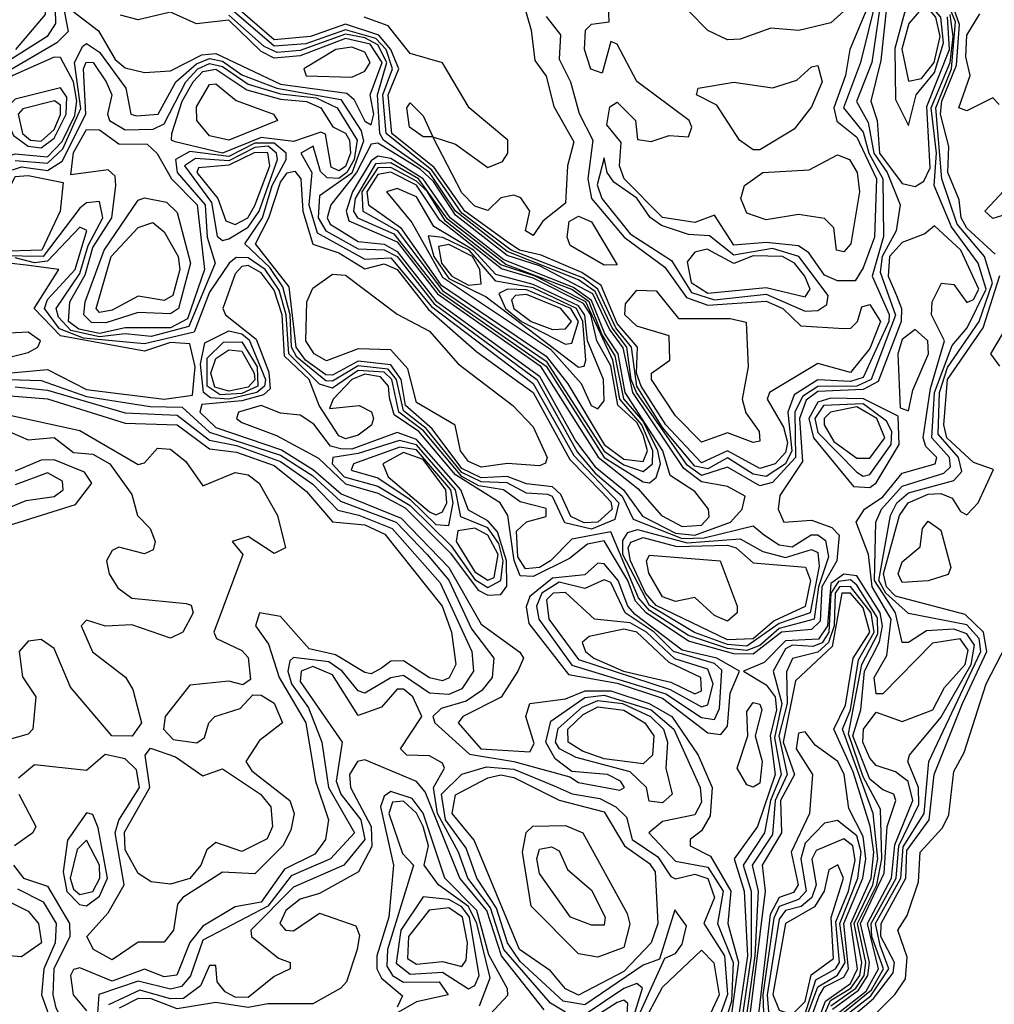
# Model space of a CAD drawing. Extents: x 2889633 to 3052318, y 540750 to 918690.
# Tile 581 of 656: x 2988482 to 2989987, y 828000 to 829521. Entities that reach past the tile are written whole.
import ezdxf

# ---------------------------------------------------------------- set-up
doc = ezdxf.new("R2010")
doc.units = 0

msp = doc.modelspace()

# ---------------------------------------------------------------- linework, layer by layer
at = {"layer": '0CON02XD'}
for points in [[(2988445, 830232.2), (2988505, 830252.8), (2988545, 830278.7), (2988564.4, 830275), (2988572, 830265), (2988570, 830245), (2988527.9, 830185), (2988532.3, 830172.3), (2988567.3, 830145), (2988573.2, 830125), (2988561.5, 830095), (2988526.2, 830053.8), (2988516.9, 830005), (2988501.8, 829975), (2988505.7, 829965), (2988539.8, 829939.8), (2988549.4, 829905), (2988553.3, 829835), (2988547.9, 829785), (2988525.6, 829705), (2988534.7, 829625), (2988537.3, 829515), (2988524.3, 829495), (2988432.8, 829437.2)], [(2988464.8, 830225.2), (2988545, 830263.1), (2988556.9, 830256.9), (2988555.4, 830245), (2988509.1, 830175), (2988511.4, 830161.4), (2988545, 830144.4), (2988556.5, 830125), (2988546.9, 830105), (2988503.3, 830055), (2988501.5, 830005), (2988483.8, 829965), (2988489.2, 829955), (2988515, 829943.8), (2988535.3, 829925), (2988545.2, 829855), (2988543.5, 829815), (2988538.1, 829765), (2988516.7, 829715), (2988525.6, 829605.6), (2988521.2, 829528.8), (2988475.6, 829475)], [(2989755, 827980.7), (2989796.7, 828013.3), (2989824.4, 828055), (2989810.9, 828090.9), (2989803.8, 828125), (2989843, 828195), (2989846.6, 828243.4), (2989878.9, 828295), (2989886.2, 828375), (2989966.6, 828545), (2989964.1, 828565), (2989945, 828586.1), (2989855, 828604), (2989819.6, 828635), (2989809.1, 828655), (2989826.8, 828755), (2989836.9, 828775), (2989855, 828790), (2989925, 828809.5), (2989937.1, 828822.9), (2989932, 828845), (2989900.9, 828880.9), (2989902.9, 828945), (2989915, 828983.8), (2989964.1, 829055), (2989984.7, 829114.7), (2989972.1, 829155), (2989930, 829205), (2989906.4, 829275), (2989897, 829385), (2989921.3, 829445), (2989927.6, 829517.6), (2989891.6, 829605)], [(2989988.8, 829158.8), (2989945, 829198.9), (2989936.3, 829215), (2989932.9, 829242.9), (2989915.4, 829285), (2989917.1, 829325), (2989904, 829375), (2989906.5, 829395), (2989929.2, 829450.8), (2989933.6, 829513.6), (2989901.2, 829605)], [(2988542.3, 829577.7), (2988557.1, 829502.9), (2988539.2, 829485), (2988435, 829424.5)], [(2989814.3, 829564.3), (2989798.2, 829455), (2989774.5, 829394.5), (2989792.4, 829362.4), (2989801.3, 829315), (2989821.9, 829285), (2989842, 829235), (2989835.6, 829195), (2989814.2, 829155), (2989811.2, 829131.2), (2989834.7, 829064.7), (2989797.2, 828965), (2989775, 828954.8), (2989715, 828954.4), (2989691, 828939), (2989679.1, 828915), (2989680.5, 828845), (2989645, 828806.1), (2989625, 828801.2), (2989575, 828829.6), (2989535, 828817), (2989513.1, 828833.1), (2989434.8, 828945), (2989426.4, 828965), (2989419.8, 829015), (2989396.9, 829045), (2989370.9, 829100.9), (2989345, 829119), (2989235, 829162.8), (2989155.2, 829225), (2989114.8, 829284.8), (2989043.9, 829335), (2989038.4, 829345), (2989034.7, 829405), (2989049.1, 829455), (2989035, 829482), (2989015, 829493), (2988985, 829498.5), (2988915, 829473.2), (2988879.9, 829470.1), (2988859.4, 829479.4), (2988805, 829528)], [(2989824.7, 829575), (2989812, 829458), (2989796.7, 829395), (2989806.2, 829365), (2989809.8, 829315), (2989845, 829267.8), (2989865, 829263.1)], [(2989805.2, 829555.2), (2989780.9, 829455), (2989754.6, 829385), (2989785, 829347.1), (2989793.7, 829315), (2989815.3, 829275), (2989816.3, 829186.3), (2989798.5, 829125), (2989825, 829065.8), (2989824.7, 829055), (2989785, 828968.5), (2989765, 828962.4), (2989715, 828964.7), (2989678.3, 828941.7), (2989668.4, 828915), (2989674.8, 828855), (2989664.6, 828835), (2989635, 828815.3), (2989615, 828819.1), (2989575, 828844), (2989545, 828827.4), (2989525, 828831.2), (2989475, 828891.1), (2989435.2, 828955), (2989427, 829015), (2989402.8, 829045), (2989374.9, 829104.9), (2989352, 829122), (2989241, 829165), (2989165, 829221.9), (2989135, 829265.3), (2989118.4, 829288.4), (2989048.1, 829345), (2989043.1, 829405), (2989058, 829445), (2989048, 829475), (2989032.1, 829492.1), (2988985, 829505.2), (2988923.7, 829483.7), (2988875, 829479.8), (2988813, 829533)], [(2989257.5, 829555), (2989272.2, 829505), (2989277.9, 829457.9), (2989295, 829433.8), (2989307.1, 829387.1), (2989337.9, 829332.1), (2989328.1, 829295), (2989325, 829237.5), (2989290, 829210), (2989275, 829187.5)], [(2989793.6, 829545), (2989764.4, 829475), (2989757.7, 829435), (2989739.6, 829385), (2989744, 829364), (2989775, 829339.4), (2989805.3, 829275), (2989802.5, 829185), (2989785, 829137.5), (2989772.5, 829117.5), (2989745, 829117.8), (2989725, 829126.4), (2989700.8, 829160.8), (2989685, 829171.8), (2989635, 829176.8), (2989585, 829172.7), (2989555, 829218.8), (2989525, 829207.9), (2989475, 829215.3), (2989415.4, 829275), (2989408.5, 829295), (2989411.2, 829331.2), (2989388.7, 829358.7), (2989393.7, 829386.3), (2989405, 829393.8), (2989433.1, 829365), (2989436.1, 829336.1), (2989457.4, 829332.6), (2989485, 829341.9), (2989515, 829340), (2989520, 829355), (2989515.8, 829365), (2989435.3, 829425.3), (2989405, 829483.3), (2989395, 829487.5), (2989381.7, 829438.3), (2989364.4, 829444.4), (2989354.4, 829475), (2989356, 829505), (2989365, 829514), (2989392.5, 829517.5), (2989390.9, 829555)], [(2989855, 829357.5), (2989866.8, 829405), (2989895, 829439.3), (2989908.7, 829485), (2989904.8, 829525), (2989875, 829559.5), (2989848.5, 829531.5), (2989833.8, 829476.2), (2989835, 829397.5), (2989855, 829357.5)], [(2988563.9, 829533.9), (2988603.8, 829503.8), (2988629.3, 829459.3), (2988645, 829446.5), (2988675, 829439.4), (2988715, 829441.8), (2988763.1, 829466.9), (2988785, 829468.5), (2988885, 829421.2), (2988987.3, 829407.3), (2988998.2, 829398.2), (2989015, 829364.3), (2989025, 829358.8)], [(2989295, 829526), (2989317.3, 829497.3), (2989315, 829460), (2989332.7, 829425), (2989346.3, 829376.3), (2989367.5, 829335), (2989359.3, 829275), (2989365.4, 829245), (2989415.4, 829185), (2989478.5, 829138.5), (2989512.1, 829092.1), (2989545, 829080.2), (2989635, 829086.4), (2989660.6, 829075), (2989688.3, 829048.3), (2989755, 829043.8), (2989765.7, 829044.3), (2989776, 829055), (2989782.7, 829077.3), (2989795, 829081.2), (2989811.5, 829055), (2989795, 829013.1), (2989765, 828976), (2989715, 828990), (2989640, 828945), (2989636.7, 828935), (2989661.7, 828891.7), (2989667.7, 828867.7), (2989665, 828852.5), (2989649.1, 828835), (2989625, 828828), (2989575, 828855.3), (2989535, 828836.5), (2989480, 828895), (2989441.8, 828955), (2989434.9, 828975), (2989436, 829015), (2989405, 829051.6), (2989380.2, 829110.2), (2989350.5, 829130.5), (2989287.3, 829157.3), (2989253.8, 829165), (2989235, 829177.9), (2989169.4, 829225), (2989122.4, 829292.4), (2989056.8, 829345), (2989051.2, 829405), (2989067.8, 829445), (2989055.2, 829475), (2989036.9, 829496.9), (2988985, 829513.9), (2988931.2, 829495), (2988875, 829490), (2988815, 829541.7)], [(2989575, 829490), (2989545, 829504.4), (2989514.3, 829535)], [(2989755, 829534), (2989735, 829516), (2989685.6, 829504.4), (2989642.3, 829507.7), (2989595, 829490.8), (2989575, 829490)], [(2989855, 829426.2), (2989875, 829430), (2989894.7, 829455), (2989903.7, 829495), (2989897.1, 829525), (2989885, 829538.5), (2989875, 829537.5), (2989855.4, 829515), (2989844.7, 829475.3), (2989855, 829426.2)], [(2989025, 829358.8), (2989029.1, 829375), (2989023.3, 829405), (2989041.6, 829455), (2989023.3, 829483.3), (2988985, 829492.1), (2988915, 829465.2), (2988875, 829461.4), (2988855, 829472), (2988805, 829520.2), (2988755, 829514.4), (2988715, 829532.7), (2988665, 829520.5), (2988637.8, 829527.8)], [(2989275, 829187.5), (2989263.3, 829195), (2989270, 829225), (2989255.8, 829245.8), (2989245, 829250), (2989225, 829245.8), (2989205, 829226.2), (2989185, 829233.1), (2989165, 829253.5), (2989120, 829340), (2989105, 829340), (2989084, 829355), (2989080, 829385), (2989085, 829392.5), (2989105, 829372.5), (2989120, 829340), (2989155, 829328.8), (2989205, 829292.5), (2989227.9, 829302.1), (2989236, 829315), (2989236.2, 829335), (2989176.2, 829385), (2989135, 829454.2), (2989085, 829468.9), (2989051.3, 829511.3), (2989014.3, 829525)], [(2989751.2, 827985), (2989797.6, 828022.4), (2989816, 828055), (2989798, 828105), (2989797.2, 828125), (2989835.6, 828195), (2989840, 828245), (2989871, 828309), (2989870.5, 828335), (2989854, 828375), (2989856.2, 828385), (2989905, 828443.1), (2989951.5, 828525), (2989956.7, 828555), (2989945, 828572.5), (2989925, 828579.7), (2989882.8, 828577.2), (2989855, 828559.2), (2989845, 828558.8), (2989834.8, 828605), (2989802.2, 828655), (2989804.3, 828745), (2989813.3, 828765), (2989845, 828800.4), (2989909.2, 828820.8), (2989919.7, 828830.3), (2989918.2, 828845), (2989890.9, 828875), (2989895.2, 828945), (2989922.3, 829017.7), (2989945.4, 829045), (2989974.7, 829105), (2989962.5, 829145), (2989921.2, 829201.2), (2989894.6, 829264.6), (2989898, 829315), (2989890, 829385), (2989919.2, 829455), (2989923.8, 829495), (2989919, 829529)], [(2989865, 829263.1), (2989878.6, 829271.4), (2989888.1, 829291.9), (2989883.1, 829386.9), (2989918.1, 829475), (2989915.1, 829525.1)], [(2989995, 829390), (2989985, 829400), (2989945, 829380), (2989932.5, 829385), (2989950, 829435), (2989943.5, 829463.5), (2989945, 829497.1), (2989965, 829530)], [(2988475, 829303.7), (2988525, 829299.2), (2988548.5, 829321.5), (2988576.3, 829383.7), (2988566.8, 829455), (2988579.7, 829480.3), (2988585, 829484), (2988605, 829470.6), (2988646, 829415), (2988653.8, 829375), (2988662.2, 829372.2), (2988695.7, 829375), (2988723.1, 829425), (2988755, 829452.9), (2988775, 829461.2), (2988795, 829456.9), (2988825, 829435.8), (2988879.4, 829415), (2988977.8, 829397.8), (2989009.2, 829349.2), (2989013.1, 829333.1), (2988995, 829283.9), (2988945, 829248.8), (2988943.1, 829215), (2988954.6, 829195), (2989005, 829167.1), (2989045, 829165.6), (2989065, 829155.2), (2989122.2, 829082.2), (2989280.5, 828965), (2989343.3, 828853.3), (2989370.6, 828820.6), (2989412.6, 828785), (2989429.6, 828749.6), (2989505, 828719.7), (2989539.3, 828720.7), (2989615, 828739.2), (2989632.5, 828725), (2989655, 828710), (2989675, 828706.7), (2989704.6, 828725.4), (2989715, 828725.5), (2989726.6, 828716.6), (2989731.2, 828691.2), (2989715.7, 828645), (2989709.3, 828595), (2989655, 828580.7), (2989625, 828554.4), (2989605, 828546.5)], [(2988995, 829432.4), (2989015, 829441.2), (2989023.2, 829455), (2989015, 829470.7), (2988995, 829478.5), (2988970.4, 829475), (2988920.8, 829445), (2988924.3, 829434.3), (2988995, 829432.4)], [(2988315, 829190.5), (2988385, 829192.6), (2988419, 829215), (2988461, 829309), (2988475, 829313.8), (2988525, 829308.9), (2988547.4, 829332.6), (2988567.1, 829372.9), (2988570.3, 829395), (2988565.2, 829425.2), (2988545, 829462.5), (2988535, 829463.3), (2988471.4, 829435), (2988444.5, 829415), (2988429.7, 829385), (2988434.6, 829345), (2988377, 829283), (2988345, 829273.1), (2988294.5, 829285.5), (2988278.6, 829275), (2988291.9, 829211.9), (2988302.1, 829195), (2988315, 829190.5)], [(2988470.7, 829289.3), (2988485, 829293.6), (2988525, 829288.2), (2988547.7, 829302.3), (2988584.2, 829375), (2988580.4, 829445), (2988584.7, 829455.3), (2988595.7, 829455), (2988615.5, 829425), (2988624.4, 829405), (2988617.5, 829375), (2988620.8, 829365), (2988645, 829350.9), (2988688, 829352), (2988705, 829360), (2988738.8, 829425), (2988757.3, 829445), (2988775, 829453.1), (2988795, 829448.5), (2988835, 829421.4), (2988885, 829406.2), (2988940, 829400), (2988972.2, 829385), (2989003.2, 829335), (2988998.6, 829305), (2988987.4, 829285), (2988975, 829275.8), (2988956.9, 829276.9), (2988946.4, 829286.4), (2988935.4, 829325.4), (2988916.2, 829315), (2988933.1, 829285), (2988928.8, 829235), (2988941.5, 829191.5), (2989015, 829151.1), (2989055, 829153.3), (2989118.2, 829078.2), (2989275, 828959.1), (2989338, 828848), (2989407.4, 828775), (2989401.2, 828748.8), (2989365, 828734.3)], [(2988975, 829287.7), (2988963.3, 829293.3), (2988954.2, 829344.2), (2988947.3, 829347.3), (2988905, 829332.9), (2988855, 829339.2), (2988795, 829314.8), (2988722.2, 829332.2), (2988716.7, 829335), (2988717.1, 829345), (2988732.8, 829395), (2988750, 829425), (2988765, 829440.8), (2988785, 829444.3), (2988832.7, 829412.7), (2988885, 829398.1), (2988925, 829394.7), (2988946.9, 829385), (2988965.7, 829355.7), (2988985, 829345.5), (2988991.5, 829335), (2988992.8, 829315), (2988985, 829294.1), (2988975, 829287.7)], [(2989625, 829320), (2989615, 829320), (2989593.8, 829335), (2989558.9, 829388.9), (2989527.5, 829405), (2989530, 829415), (2989585, 829424.2), (2989645, 829415.6), (2989682.5, 829427.5), (2989705, 829448), (2989715, 829450), (2989721.4, 829425), (2989705, 829386.2), (2989678.2, 829351.8), (2989625, 829320)], [(2988515, 829323.1), (2988535, 829338.2), (2988553.9, 829375), (2988555, 829401.2), (2988545, 829415.5), (2988475, 829398.2), (2988461.8, 829385), (2988462.3, 829365), (2988472.3, 829342.3), (2988495, 829325.8), (2988515, 829323.1)], [(2988805, 829334.7), (2988775, 829341.5), (2988755.6, 829365), (2988755, 829386.2), (2988775, 829421.1), (2988785, 829421.8), (2988816.2, 829396.2), (2988873.8, 829375), (2988880, 829365), (2988805, 829334.7)], [(2988515, 829333.2), (2988535, 829351.5), (2988545, 829374.3), (2988545, 829388.8), (2988535.5, 829395.5), (2988486.7, 829383.3), (2988479.4, 829375), (2988486.4, 829345), (2988498.6, 829335), (2988515, 829333.2)], [(2988605, 829036.5), (2988573.1, 829043.1), (2988557.3, 829055), (2988559.3, 829085), (2988583, 829127), (2988595, 829169.1), (2988624.1, 829215), (2988630.6, 829265), (2988629.4, 829279.4), (2988618.8, 829288.8), (2988561.2, 829281.2), (2988565, 829315.8), (2988585, 829351.1), (2988605, 829350.6), (2988635, 829329.2), (2988678.7, 829328.7), (2988694.3, 829314.3), (2988716.4, 829275), (2988756, 829235), (2988767.2, 829135), (2988741, 829059), (2988715, 829044.8), (2988645, 829044.8), (2988605, 829036.5)], [(2989365, 828734.3), (2989323.9, 828743.9), (2989305, 828784.3), (2989297.8, 828787.8), (2989265, 828789.6), (2989235, 828805.7), (2989195, 828807), (2989165, 828821.5), (2989109.7, 828889.7), (2989075, 828916.6), (2989064.1, 828965), (2989051.2, 828981.2), (2989005, 828986.2), (2988965, 828962.6), (2988955, 828963.2), (2988909.8, 828999.8), (2988901.8, 829015), (2988899.8, 829065), (2988888.6, 829108.6), (2988868.1, 829138.1), (2988829.5, 829175), (2988857.1, 829215), (2988871.9, 829265), (2988893.8, 829305), (2988893.6, 829315), (2988875, 829330.2), (2988845, 829330.2), (2988805, 829309.5), (2988745, 829317.6), (2988722.5, 829305), (2988725.3, 829285), (2988768.6, 829235), (2988771.4, 829185), (2988783.8, 829145), (2988743.1, 829046.9), (2988685, 829031.7), (2988645, 829035.7), (2988605, 829031), (2988561.1, 829041.1), (2988541.7, 829061.7), (2988538.5, 829075), (2988575, 829129.1), (2988587.7, 829172.3), (2988610.4, 829215), (2988605, 829240), (2988585, 829238), (2988575, 829230), (2988518.2, 829155), (2988453.7, 829156.3)], [(2988795, 829180), (2988805, 829182.5), (2988835, 829200.7), (2988851.9, 829225), (2988880.3, 829305), (2988878.4, 829315), (2988865.7, 829325.7), (2988845, 829323.3), (2988805, 829302.8), (2988753.3, 829306.7), (2988736.4, 829295), (2988778.5, 829238.5), (2988786.8, 829186.8), (2988795, 829180)], [(2989525, 828724.9), (2989580, 828745), (2989598, 828765), (2989602.5, 828785), (2989575, 828800), (2989535, 828807.2), (2989507.9, 828827.9), (2989428.8, 828945), (2989413.9, 829013.9), (2989392.8, 829042.8), (2989367.4, 829097.4), (2989285, 829140.7), (2989235, 829156.9), (2989155, 829218.9), (2989121, 829271), (2989100.3, 829290.3), (2989035, 829330), (2989025, 829328.9), (2989002, 829285), (2988962.5, 829235), (2988956.9, 829215), (2988961.5, 829205), (2989005, 829178.6), (2989045, 829174), (2989065, 829162.9), (2989125, 829086.7), (2989285, 828970.5), (2989340.5, 828870.5), (2989370.6, 828830.6), (2989414.7, 828795), (2989444.1, 828754.1), (2989495, 828727.7), (2989525, 828724.9)], [(2988815, 829204.6), (2988834.4, 829215), (2988845, 829234.2), (2988868.1, 829295), (2988865, 829315.3), (2988845, 829315.6), (2988805, 829296.2), (2988758.1, 829291.9), (2988755.6, 829285), (2988788.2, 829245), (2988800.5, 829210.5), (2988815, 829204.6)], [(2989505, 828738), (2989535, 828740.4), (2989547.1, 828752.9), (2989545.9, 828765), (2989525, 828792.4), (2989486.8, 828816.8), (2989475.2, 828855), (2989417.1, 828945), (2989406.2, 829005), (2989386, 829036), (2989365, 829087), (2989337.5, 829107.5), (2989230, 829150), (2989146.9, 829215), (2989105, 829275.4), (2989055, 829306.4), (2989035, 829310.2), (2989025, 829303.1), (2988996.2, 829255), (2988986.4, 829225), (2988990.4, 829210.4), (2989065, 829178), (2989127.3, 829097.3), (2989286.1, 828986.1), (2989375.4, 828845.4), (2989436.8, 828796.8), (2989473.2, 828755), (2989505, 828738)], [(2989695, 829070.9), (2989715, 829071.9), (2989728.8, 829081.2), (2989730.8, 829095), (2989685.2, 829155.2), (2989645, 829167.4), (2989585, 829157.3), (2989547.3, 829187.3), (2989515, 829189.4), (2989473.2, 829203.2), (2989455.6, 829215.6), (2989435, 829245.3), (2989399.8, 829269.8), (2989389.2, 829285), (2989385, 829307.5), (2989373.9, 829266.1), (2989380.9, 829245), (2989425, 829190.4), (2989488.8, 829148.8), (2989519.8, 829099.8), (2989555, 829088.1), (2989635, 829097.2), (2989695, 829070.9)], [(2989755, 829162.5), (2989743.8, 829165), (2989739.5, 829199.5), (2989725, 829213.8), (2989685, 829220), (2989635, 829212), (2989605, 829222), (2989595.7, 829245), (2989601.4, 829265), (2989630, 829285), (2989701.2, 829288.8), (2989745, 829312), (2989763.8, 829305), (2989775.5, 829285), (2989778.9, 829255), (2989765.7, 829175), (2989755, 829162.5)], [(2989455, 828805.6), (2989465, 828813.8), (2989471.9, 828835), (2989467.5, 828855), (2989445, 828900.9), (2989415.3, 828935.3), (2989401.6, 829001.6), (2989381, 829035), (2989361.5, 829085), (2989335, 829104.2), (2989232.9, 829142.9), (2989142.9, 829212.9), (2989098.1, 829275), (2989055, 829299.7), (2989031.5, 829298.5), (2989000, 829245), (2988997.8, 829225), (2989003.6, 829215), (2989060.1, 829190.1), (2989130.6, 829100.6), (2989295, 828985.6), (2989385, 828844.8), (2989445, 828807.1), (2989455, 828805.6)], [(2989445, 828823.1), (2989459.6, 828835), (2989459.8, 828855), (2989443.1, 828895), (2989408.8, 828935), (2989398.2, 828995), (2989356.4, 829085), (2989278.4, 829125), (2989225, 829142.5), (2989139.6, 829209.6), (2989112, 829255), (2989095, 829271.5), (2989055, 829292.6), (2989035, 829291.9), (2989010.5, 829255), (2989012.1, 829225), (2989065, 829195.3), (2989135, 829102.8), (2989295, 828993.6), (2989384.7, 828854.7), (2989415, 828833.5), (2989445, 828823.1)], [(2988295, 829067.7), (2988248, 829075), (2988208.1, 829098.1), (2988204.5, 829115), (2988216.2, 829155), (2988225, 829225.8), (2988235, 829229.5), (2988255, 829223.6), (2988272.4, 829182.4), (2988283, 829173), (2988335, 829159.7), (2988395, 829169.7), (2988418.7, 829181.3), (2988437.6, 829202.4), (2988475, 829278.5), (2988495, 829280.4), (2988549.3, 829269.3), (2988544.3, 829225), (2988516.2, 829165), (2988447.1, 829162.9), (2988315, 829071.2), (2988295, 829067.7)], [(2989354, 828744), (2989333.5, 828753.5), (2989317.7, 828787.7), (2989305, 828799.3), (2989265, 828803.9), (2989235, 828815.2), (2989195, 828813.3), (2989165, 828828), (2989119.1, 828889.1), (2989077.7, 828925), (2989071, 828965), (2989055, 828988), (2989005, 828993.4), (2988965, 828972), (2988955, 828972.5), (2988923.3, 828995), (2988908.8, 829015), (2988898.3, 829108.3), (2988846, 829175), (2988866.9, 829215), (2988885, 829270), (2988895, 829284.4), (2988906.8, 829286.8), (2988916.2, 829275), (2988919.2, 829225), (2988935, 829174.2), (2988975, 829160.7), (2989015, 829136.2), (2989045, 829143.8), (2989065, 829135.3), (2989113.3, 829073.3), (2989188.1, 829008.1), (2989275, 828945.4), (2989331.7, 828841.7), (2989381.2, 828791.2), (2989395, 828776.5), (2989397.1, 828765), (2989375, 828744.8), (2989354, 828744)], [(2989445, 828838.8), (2989451.6, 828855), (2989445, 828879.6), (2989435, 828898.7), (2989405.7, 828925.7), (2989395, 828986.5), (2989373.4, 829025), (2989364.2, 829065), (2989352.8, 829082.8), (2989275, 829121.8), (2989226, 829136), (2989131.1, 829211.1), (2989095, 829265.5), (2989055, 829285.2), (2989035, 829281.9), (2989018.4, 829255), (2989020.8, 829235), (2989070.2, 829200.2), (2989132.1, 829112.1), (2989295, 829001.3), (2989328.7, 828958.7), (2989385, 828864.7), (2989415, 828842.2), (2989445, 828838.8)], [(2989375, 828920), (2989385, 828932.5), (2989383.5, 828965), (2989359, 829025), (2989355, 829064.5), (2989345, 829078.8), (2989275, 829112), (2989217.2, 829127.2), (2989183.1, 829165), (2989121.6, 829201.6), (2989095, 829247.2), (2989065, 829260), (2989048.8, 829255), (2989087.9, 829207.9), (2989135, 829123.3), (2989302.1, 829012.1), (2989349.2, 828959.2), (2989364.6, 828925), (2989375, 828920)], [(2990005, 829220), (2989985, 829214), (2989972.5, 829225), (2990010, 829265)], [(2988615, 829053), (2988593.1, 829053.1), (2988581.1, 829065), (2988582.9, 829085), (2988612.5, 829165), (2988665, 829242), (2988675, 829245.8), (2988708.9, 829238.9), (2988725, 829223.3), (2988745.8, 829145), (2988727.3, 829075), (2988715, 829066.4), (2988665, 829068.5), (2988615, 829053)], [(2989385, 829142), (2989332.2, 829172.2), (2989327.5, 829185), (2989330.5, 829209.5), (2989345, 829217.5), (2989365, 829208.9), (2989405, 829142.5), (2989385, 829142)], [(2989605, 828546.5), (2989575, 828550), (2989515, 828569.8), (2989455, 828608.5), (2989437.8, 828627.8), (2989395, 828730), (2989335, 828718.6), (2989301.8, 828685), (2989284.7, 828674.7), (2989263, 828673), (2989251.5, 828691.5), (2989249.2, 828730.8), (2989264.6, 828745.4), (2989295, 828753.8), (2989295, 828766), (2989255, 828776.4), (2989229.2, 828795), (2989191.2, 828801.2), (2989165, 828815.5), (2989105.7, 828885.7), (2989067.4, 828915), (2989056.7, 828965), (2989045, 828976.5), (2989005, 828978.9), (2988965, 828951.6), (2988945, 828958.2), (2988897.9, 829005), (2988893.6, 829065), (2988883, 829103), (2988861.1, 829135), (2988835, 829153.1), (2988816.1, 829153.9), (2988805.3, 829144.7), (2988775, 829100), (2988751.6, 829038.4), (2988675, 829020.5), (2988580.7, 829029.3), (2988543.5, 829043.5), (2988520.4, 829075), (2988525, 829088.9), (2988567.5, 829135), (2988585.5, 829195.5), (2988575, 829200.6), (2988525, 829148.1), (2988505, 829145.2), (2988475, 829153.2)], [(2988605, 829068.8), (2988600, 829075), (2988623.5, 829155), (2988665, 829200), (2988687.7, 829207.7), (2988705, 829193.3), (2988726.7, 829155), (2988729.4, 829135), (2988718.6, 829095), (2988705, 829087.5), (2988665, 829093.8), (2988625, 829072.5), (2988605, 829068.8)], [(2989744.6, 827985.4), (2989789.4, 828020.6), (2989808.5, 828055), (2989791.3, 828125), (2989828.6, 828195), (2989833.5, 828246.5), (2989861.6, 828315), (2989854.3, 828344.3), (2989835, 828359.1), (2989805, 828369.1), (2989795, 828380.4), (2989784.1, 828405), (2989785.3, 828425), (2989805, 828451.4), (2989845, 828437.1), (2989892.5, 828455), (2989910.5, 828489.5), (2989942.5, 828525), (2989947, 828547), (2989934.6, 828564.6), (2989891.9, 828558.1), (2989815, 828480), (2989805, 828480), (2989801.9, 828505), (2989821.2, 828538.8), (2989828.3, 828595), (2989798.8, 828645), (2989793.2, 828695), (2989774.2, 828745), (2989787.1, 828765), (2989815, 828783.8), (2989845, 828820.6), (2989896.2, 828835), (2989898.6, 828845), (2989881.8, 828861.8), (2989877.5, 828875), (2989888.8, 828951.2), (2989910.4, 829025), (2989890.4, 829065), (2989891.5, 829085), (2989905.9, 829114.1), (2989925, 829112), (2989945, 829084), (2989955, 829088.6), (2989963.3, 829105), (2989935.4, 829165), (2989895, 829202.5), (2989880, 829190), (2989845, 829176.7), (2989825.4, 829155), (2989823.5, 829125), (2989836.2, 829095), (2989844.1, 829075), (2989843.3, 829055), (2989808.1, 828961.9), (2989785, 828949.6), (2989715, 828946.7), (2989696.7, 828933.3), (2989686.6, 828905), (2989691.2, 828838.8), (2989656.2, 828786.2), (2989653.3, 828765), (2989662.5, 828745), (2989705, 828748.1), (2989736.4, 828736.4), (2989747.5, 828725), (2989744, 828685), (2989721.2, 828645), (2989718.2, 828591.8), (2989705, 828579.2), (2989658.5, 828575), (2989615, 828541.2), (2989585, 828541.4), (2989515, 828560.9), (2989449.7, 828605), (2989433, 828623), (2989421.5, 828655), (2989385, 828716.2), (2989358.9, 828711.1), (2989331.4, 828688.6), (2989275, 828660.8), (2989255, 828661.8), (2989245.5, 828685.5), (2989235.8, 828755), (2989224, 828775), (2989155, 828818.2), (2989098.7, 828885), (2989060.5, 828910.5), (2989053.2, 828936.8), (2989051.7, 828955), (2989039.4, 828969.4), (2989015, 828973.5), (2988995, 828965.2), (2988966, 828935), (2988960.7, 828920.7), (2989006.2, 828925), (2989025.3, 828915.3), (2989028.7, 828905), (2989025.2, 828894.8), (2989005, 828879.2), (2988985, 828873.5), (2988975, 828878), (2988944.3, 828925), (2988929, 828965), (2988891.2, 829001.2), (2988887.6, 829065), (2988875, 829103.1), (2988855, 829130), (2988835, 829141.3), (2988825, 829140), (2988815, 829128.6), (2988795.8, 829075), (2988800, 829065), (2988847.3, 829027.3), (2988866.7, 828976.7), (2988869, 828951), (2988858.5, 828941.5), (2988825, 828932.2), (2988763.4, 828926.6), (2988760, 828915), (2988785, 828891.2), (2988886.6, 828856.6), (2988935.7, 828825.7), (2988978.6, 828788.6), (2989071.1, 828751.1), (2989144.7, 828675), (2989195, 828587.5), (2989254.3, 828544.3), (2989260, 828535), (2989251.4, 828515), (2989225.6, 828474.4), (2989166.2, 828445), (2989159.2, 828435), (2989194.3, 828395), (2989270, 828390), (2989276.7, 828403.3), (2989264, 828445), (2989270, 828465), (2989325, 828472.1), (2989355.6, 828484.4), (2989395, 828484.4), (2989454.5, 828465), (2989489.3, 828445), (2989530, 828385), (2989551.8, 828335), (2989548.5, 828291.5), (2989535, 828268), (2989517.5, 828255), (2989517.5, 828245), (2989548.9, 828228.9), (2989580.3, 828175), (2989576, 828125), (2989592.4, 828065), (2989564.8, 827865)], [(2989345, 828984.5), (2989354.1, 828985.9), (2989356.5, 828995), (2989351.8, 829055), (2989342, 829075), (2989275, 829106.7), (2989217.2, 829117.2), (2989176.2, 829165), (2989135.4, 829184.6), (2989113.1, 829186.9), (2989121.5, 829155), (2989145, 829121.1), (2989202.7, 829092.7), (2989345, 828984.5)], [(2989175, 829111), (2989195, 829112.9), (2989192.7, 829135), (2989181.3, 829155), (2989145, 829173.8), (2989129.1, 829170.9), (2989133.4, 829145), (2989149.5, 829125), (2989175, 829111)], [(2989695, 829092.9), (2989703.1, 829105), (2989694.6, 829125), (2989678.5, 829145), (2989660, 829155), (2989615, 829156.2), (2989585, 829144.6), (2989543.6, 829166.4), (2989525, 829161.9), (2989512.8, 829147.2), (2989519.2, 829115), (2989545, 829098.6), (2989635, 829107.5), (2989695, 829092.9)], [(2988385, 828967.8), (2988525, 828980.5), (2988585, 828950), (2988705, 828934.7), (2988749.1, 828940.9), (2988753, 828985), (2988745, 829020.5), (2988715, 829022.3), (2988675, 829009.1), (2988545, 829032.9), (2988504.5, 829075), (2988542.5, 829135), (2988492, 829142), (2988464.5, 829145)], [(2989195, 828830), (2989175, 828838.5), (2989162.7, 828855), (2989154.5, 828894.5), (2989095, 828929.5), (2989081.5, 828981.5), (2989055, 829010.9), (2989005, 829012.8), (2988955.9, 828994.1), (2988936.7, 829005), (2988924.2, 829025), (2988925.6, 829085), (2988935, 829106.2), (2988965, 829128.1), (2988985, 829126.2), (2989065, 829066), (2989115, 829040), (2989159.5, 828989.5), (2989243.8, 828925), (2989275, 828892), (2989296.9, 828845), (2989294.2, 828835.8), (2989285, 828831.9), (2989235.5, 828835.5), (2989195, 828830)], [(2989755, 827970.3), (2989800.9, 828009.1), (2989831, 828049), (2989833, 828065), (2989812, 828105), (2989812.5, 828125), (2989850.8, 828195), (2989852, 828238), (2989886.5, 828285), (2989894.7, 828355.3), (2989938.4, 828465), (2989975.8, 828545), (2989970.7, 828575), (2989942.5, 828602.5), (2989835, 828630.8), (2989820.9, 828645), (2989816.1, 828665), (2989840.7, 828755), (2989854.5, 828775), (2989885, 828788), (2989905, 828789.1), (2989922.1, 828782.1), (2989935, 828761.2), (2989945, 828756.2), (2989962.5, 828775), (2989986.2, 828826.2), (2989955, 828837.1), (2989914.2, 828875), (2989909.2, 828895), (2989914.9, 828965.1), (2989970, 829045), (2989996.1, 829126.1)], [(2989325, 829020), (2989335, 829021.2), (2989345.2, 829055), (2989333.4, 829075), (2989265, 829103.7), (2989235.3, 829104.7), (2989222.2, 829097.8), (2989232.5, 829075), (2989257.2, 829055), (2989325, 829020)], [(2989305, 829042.7), (2989325, 829043.3), (2989334.4, 829055), (2989317.8, 829075), (2989265, 829096.3), (2989248, 829095), (2989241.7, 829088.3), (2989245.4, 829075), (2989271.8, 829055), (2989305, 829042.7)], [(2989615, 828868), (2989575, 828882.7), (2989535, 828868.6), (2989495, 828909.2), (2989458.1, 828965), (2989458, 828975), (2989486.2, 828995), (2989485, 829032.5), (2989435, 829047.8), (2989416.7, 829065), (2989417.8, 829082.2), (2989435, 829103.3), (2989465, 829102), (2989499.5, 829059.5), (2989579.3, 829059.3), (2989603.9, 829053.9), (2989607.1, 828985), (2989597.9, 828935), (2989603.7, 828913.7), (2989624.2, 828885), (2989625, 828870), (2989615, 828868)], [(2988445, 828994.7), (2988495, 829007.1), (2988510, 829015), (2988514.2, 829025), (2988495, 829038.2), (2988465, 829036.9)], [(2988805, 828934.8), (2988776.7, 828936.7), (2988765.9, 828945), (2988761.1, 828988.9), (2988768.2, 829021.8), (2988805, 829040.4), (2988825, 829035.9), (2988836.5, 829026.5), (2988861.6, 828965), (2988860.3, 828955), (2988848.5, 828945), (2988805, 828934.8)], [(2989855, 828916.7), (2989861.4, 828948.6), (2989885.8, 829005), (2989884.6, 829025), (2989865, 829042.3), (2989845, 829026.8), (2989838.4, 829005), (2989841.7, 828921.7), (2989855, 828916.7)], [(2989995.7, 828985.7), (2989982, 829005), (2990000, 829035)], [(2988791.5, 828941.5), (2988771.3, 828955), (2988771.7, 828998.3), (2988796.9, 829023.1), (2988825, 829023.3), (2988848.8, 828985), (2988850, 828955), (2988825, 828943.5), (2988791.5, 828941.5)], [(2988805, 828947.4), (2988783.2, 828953.2), (2988777.1, 828975), (2988785, 828997.5), (2988805, 829011.2), (2988825, 829009.2), (2988844.2, 828975), (2988845.2, 828964.8), (2988835, 828953.4), (2988805, 828947.4)], [(2988464.8, 828965.2), (2988515, 828963.9), (2988585, 828939.2), (2988683.4, 828923.4), (2988732.7, 828922.7), (2988775, 828884.1), (2988885, 828848.4), (2988935, 828816.2), (2988977.3, 828777.3), (2989063.5, 828745), (2989111.2, 828695), (2989145, 828655.5), (2989179.9, 828579.9), (2989214.2, 828535), (2989212, 828505), (2989195.8, 828485), (2989171.7, 828468.3), (2989132.8, 828457.2), (2989120, 828445), (2989123.3, 828435), (2989176.7, 828386.7), (2989245.3, 828375.3), (2989331.7, 828351.7), (2989345, 828342.9), (2989408.8, 828331.2), (2989416.2, 828335), (2989410, 828345), (2989390, 828355), (2989335, 828360), (2989309.2, 828379.2), (2989294.6, 828405), (2989302.3, 828437.7), (2989355, 828474.1), (2989385, 828477.9), (2989457.5, 828455), (2989492.3, 828425), (2989533.1, 828335), (2989535, 828312.5), (2989525, 828292.9), (2989475, 828282.5), (2989454, 828265), (2989495, 828221.4), (2989545, 828212.1), (2989568.8, 828175), (2989560, 828125), (2989584.2, 828065), (2989581.6, 828005), (2989562, 827942)], [(2988455, 828940.9), (2988525, 828935.3), (2988645, 828897.9), (2988725, 828895.4), (2988775, 828858.2), (2988817.1, 828852.9), (2988875, 828832.3), (2988925, 828792.5), (2988965, 828745.6), (2989015, 828740.8), (2989046.2, 828726.2), (2989134.4, 828615), (2989149.1, 828575), (2989155.7, 828525), (2989145.5, 828504.5), (2989135, 828500), (2989115, 828504.4), (2989075, 828530.8), (2989055, 828530), (2989040.7, 828519.3), (2989025, 828510.8), (2989015, 828512.5), (2988969.9, 828539.9), (2988929.2, 828549.2), (2988885, 828599.2), (2988852.5, 828605), (2988846.2, 828585), (2988866.4, 828556.4), (2988882.9, 828505), (2988924.1, 828435), (2988938.9, 828345), (2988959.2, 828285), (2988954.3, 828255), (2988938, 828232), (2988891, 828209), (2988855, 828158.2), (2988815, 828150.6), (2988765, 828121.1), (2988745, 828095.7), (2988724.5, 828045.5), (2988705, 828042.7), (2988675, 828054.5), (2988625, 828036.1), (2988575, 828056.5), (2988565, 828054.2), (2988560.4, 828045), (2988564.4, 828015), (2988585, 827990)], [(2988475, 828954.1), (2988525, 828948.7), (2988645, 828913.8), (2988725, 828910.4), (2988775, 828871.6), (2988816.8, 828863.2), (2988885, 828838.4), (2988935, 828803.8), (2988973.5, 828763.5), (2989005.7, 828755.7), (2989057.5, 828735), (2989131.3, 828651.3), (2989180.6, 828545), (2989182.9, 828515), (2989165, 828487.5), (2989145, 828478.5), (2989115, 828480.6), (2989075, 828508.2), (2989055.4, 828504.6), (2989015, 828480.8), (2989005, 828484.2), (2988980, 828515), (2988959.3, 828529.3), (2988905, 828536), (2988899.2, 828530.8), (2988896.4, 828515), (2988902, 828495), (2988928.1, 828458.1), (2988948.5, 828405), (2988958.9, 828335), (2988998.9, 828265), (2988962, 828225), (2988901.2, 828198.8), (2988865, 828152), (2988765, 828099.4), (2988745.9, 828044.1), (2988732.1, 828027.9), (2988715, 828023.8), (2988665, 828036.2), (2988604.4, 828015.6), (2988600.8, 827965)], [(2989205, 828632.3), (2989225, 828633.1), (2989234.2, 828645.8), (2989234, 828685), (2989220.1, 828730.1), (2989205, 828747.1), (2989175, 828763.3), (2989163.5, 828795), (2989095, 828872.7), (2989065, 828883.3), (2988995, 828857.7), (2988977.9, 828857.9), (2988962.3, 828862.3), (2988936.4, 828896.4), (2988915, 828910), (2988885, 828913.2), (2988855.2, 828925.2), (2988820, 828915), (2988816.7, 828905), (2988825, 828898.8), (2988878.5, 828878.5), (2988943.5, 828843.5), (2988985, 828804.3), (2989035, 828789.5), (2989077.2, 828767.2), (2989147.2, 828697.2), (2989190, 828640), (2989205, 828632.3)], [(2989795, 828798.5), (2989805, 828805.6), (2989840.3, 828865), (2989838.8, 828908.8), (2989785.2, 828935.2), (2989735, 828936.2), (2989715, 828930.2), (2989701, 828905), (2989708.2, 828875), (2989770, 828800), (2989795, 828798.5)], [(2989785, 828815.7), (2989795, 828818.6), (2989828.2, 828865), (2989829.1, 828885), (2989820.8, 828900.8), (2989785, 828927.8), (2989723.5, 828925), (2989710, 828905), (2989715, 828883.5), (2989775, 828821.9), (2989785, 828815.7)], [(2988455, 828912.7), (2988575, 828886.4), (2988665, 828833.8), (2988675, 828836.7), (2988695, 828859.2), (2988715, 828857.5), (2988738.6, 828838.6), (2988765, 828800.8), (2988815, 828821.4), (2988835, 828817.8), (2988852, 828805), (2988880, 828755), (2988892.5, 828705), (2988875, 828696.7), (2988835, 828722.5), (2988810, 828715), (2988826.7, 828695), (2988782, 828575), (2988786.2, 828565), (2988825, 828546.7), (2988835, 828535.8), (2988838.3, 828501.7), (2988826.4, 828493.6), (2988805, 828499.2), (2988745, 828493.3), (2988706.7, 828445), (2988704, 828425), (2988719.1, 828409.1), (2988755.7, 828404.3), (2988767.5, 828412.5), (2988774, 828435), (2988783.3, 828445), (2988822.7, 828457.3), (2988842, 828478), (2988855, 828477.5), (2988875, 828465.6), (2988888, 828435), (2988852.4, 828407.6), (2988831.2, 828375), (2988840.7, 828360.7), (2988899.2, 828315), (2988905.8, 828295), (2988900.9, 828269.1), (2988888.6, 828245), (2988845, 828202), (2988795, 828204.2), (2988734, 828165), (2988725.8, 828155), (2988719.4, 828115), (2988705, 828096), (2988665, 828096), (2988625, 828068.9), (2988595.8, 828085), (2988585.8, 828105), (2988618.7, 828141.3), (2988643.5, 828185), (2988629.7, 828265), (2988635.3, 828284.7), (2988666.9, 828335), (2988662.2, 828362.2), (2988645, 828379.2), (2988613.8, 828386.2), (2988585, 828361.4), (2988505, 828370), (2988480.3, 828349.7)], [(2989795, 828843.5), (2989818.2, 828875), (2989805.8, 828905), (2989775, 828922.9), (2989734.2, 828915), (2989724.5, 828905), (2989724.6, 828895), (2989739.7, 828869.7), (2989775, 828843.6), (2989795, 828843.5)], [(2988447.3, 828892.7), (2988495, 828871.9), (2988535, 828875.6), (2988565, 828852.5), (2988595, 828850), (2988621.2, 828835), (2988655, 828787.5), (2988663.8, 828755), (2988683.3, 828735), (2988691.2, 828715), (2988688, 828702), (2988675, 828696.2), (2988635, 828706.2), (2988625, 828701.2), (2988616, 828685), (2988620, 828665), (2988633.5, 828643.5), (2988655, 828627.5), (2988739.3, 828619.3), (2988746.7, 828616.7), (2988750, 828605), (2988733.8, 828575), (2988715, 828565.8), (2988655, 828586.2), (2988614.3, 828584.3), (2988585, 828593.3), (2988576.7, 828585), (2988594.6, 828544.6), (2988645.4, 828505.4), (2988656.5, 828486.5), (2988670, 828435), (2988655.8, 828414.2), (2988624.2, 828415), (2988560.3, 828490.3), (2988535, 828550), (2988515, 828563.8), (2988495, 828561.2), (2988481.2, 828545), (2988486.1, 828506.1), (2988506.7, 828475), (2988502.5, 828425), (2988495, 828417.5), (2988445, 828403.8)], [(2989205, 828644.2), (2989225.2, 828654.8), (2989228.5, 828685), (2989221.9, 828711.9), (2989205, 828736.3), (2989163.2, 828753.2), (2989155.2, 828795), (2989095, 828864.4), (2989068.8, 828871.2), (2989005, 828850.8), (2988965.8, 828845), (2988964.7, 828835), (2988983.1, 828815), (2989035, 828800.3), (2989085, 828770.5), (2989148.3, 828708.3), (2989185, 828656.5), (2989205, 828644.2)], [(2989145, 828740), (2989151.6, 828775), (2989148, 828795), (2989095, 828856.4), (2989069.3, 828860.7), (2988997.5, 828835), (2988994, 828825), (2989035, 828813.2), (2989085, 828779.8), (2989125, 828741.3), (2989145, 828740)], [(2989125, 828756.4), (2989135, 828760.6), (2989141.8, 828775), (2989140.4, 828795), (2989105, 828841.7), (2989075, 828852.4), (2989042.9, 828835), (2989051.2, 828815), (2989115, 828761.1), (2989125, 828756.4)], [(2988428.3, 828728.3), (2988568, 828772), (2988593.3, 828805), (2988582.3, 828822.3), (2988535, 828841.4), (2988515, 828840.6), (2988475, 828823.5)], [(2988445, 828759.1), (2988491.9, 828778.1), (2988535, 828784.4), (2988549.2, 828795), (2988548, 828808), (2988525, 828821.1), (2988475, 828802.5)], [(2989845, 828651.5), (2989838.9, 828665), (2989845, 828683.8), (2989873, 828707), (2989876.7, 828735), (2989885, 828746.2), (2989905, 828732.5), (2989920, 828675), (2989916.1, 828663.9), (2989885, 828654.4), (2989845, 828651.5)], [(2989205, 828655.3), (2989215, 828659.6), (2989221.1, 828695), (2989205.2, 828725), (2989185, 828735.8), (2989158.6, 828731.4), (2989156.2, 828715), (2989185, 828668.2), (2989205, 828655.3)], [(2989605, 828553.2), (2989575, 828556.2), (2989524.5, 828574.5), (2989455, 828616.1), (2989413.4, 828695), (2989413.5, 828716.5), (2989421.2, 828728.8), (2989436.2, 828733.8), (2989513, 828713), (2989595, 828719.2), (2989629.8, 828699.8), (2989665, 828690.4), (2989705, 828702.9), (2989715, 828698), (2989716.7, 828676.7), (2989703.1, 828605), (2989655, 828588.4), (2989605, 828553.2)], [(2989575, 828563.1), (2989465, 828616.1), (2989448.7, 828635), (2989425.2, 828685), (2989421.6, 828705), (2989425.8, 828714.2), (2989445, 828721.2), (2989497.2, 828707.2), (2989575, 828709.5), (2989588.6, 828705), (2989615, 828681.9), (2989695.5, 828675.5), (2989703.4, 828655), (2989695, 828614.5), (2989647.4, 828592.6), (2989615, 828564.8), (2989575, 828563.1)], [(2989565, 828417.1), (2989575, 828430), (2989579.3, 828480.7), (2989593.8, 828515), (2989558.9, 828535), (2989505, 828547), (2989432.5, 828602.5), (2989421.1, 828615), (2989406.5, 828655), (2989385, 828680.5), (2989375, 828681.4), (2989355, 828663.5), (2989305, 828658.6), (2989269.9, 828630.1), (2989264.1, 828614.1), (2989268.2, 828588.2), (2989329.5, 828509.5), (2989405, 828496.2), (2989475, 828473.1), (2989545, 828419.5), (2989565, 828417.1)], [(2989575, 828592), (2989555, 828600.8), (2989525, 828628.8), (2989495, 828622.3), (2989475, 828629.6), (2989453.8, 828666.2), (2989450, 828685), (2989455, 828694), (2989564, 828685), (2989590, 828615), (2989590, 828605), (2989575, 828592)], [(2989555, 828440), (2989563.1, 828456.9), (2989566.3, 828516.3), (2989555, 828526.7), (2989492, 828545), (2989461.9, 828575), (2989417.3, 828605), (2989395, 828651.9), (2989385, 828655.7), (2989355, 828642.2), (2989315, 828652.2), (2989288.7, 828635), (2989280, 828615), (2989283.8, 828595), (2989335, 828523.8), (2989479.8, 828479.8), (2989535, 828443.1), (2989555, 828440)], [(2989737.5, 827992.5), (2989777.8, 828022.2), (2989792.1, 828045), (2989794.8, 828065), (2989780.9, 828125), (2989817.4, 828202.6), (2989822.1, 828275), (2989835.4, 828315), (2989832, 828325), (2989815, 828331.5), (2989795, 828347.9), (2989769, 828415), (2989781, 828455), (2989787, 828515), (2989810, 828560), (2989814.8, 828585), (2989811, 828605), (2989775, 828662.1), (2989755, 828664.8), (2989735, 828650), (2989729.5, 828585), (2989715.9, 828564.1), (2989665, 828561.6), (2989631.8, 828528.2), (2989600, 828515), (2989635, 828493.8), (2989648.8, 828475), (2989650.8, 828455), (2989641, 828415), (2989649.1, 828355), (2989621.5, 828275), (2989585.4, 828225), (2989601.1, 828175), (2989606.3, 828075), (2989575.1, 827865)], [(2989735, 827998), (2989773.6, 828025), (2989786.1, 828045), (2989788.8, 828065), (2989775.9, 828125), (2989805.8, 828185), (2989813.4, 828225), (2989811.8, 828301.8), (2989785, 828351.8), (2989761.9, 828418.1), (2989782.6, 828525), (2989807.4, 828572.6), (2989806.9, 828596.9), (2989775, 828647.8), (2989765, 828655.8), (2989746.9, 828653.1), (2989734.9, 828635.1), (2989731.8, 828575), (2989721.3, 828558.7), (2989707, 828553), (2989675.3, 828554.7), (2989665, 828549.2), (2989645.6, 828515), (2989659.2, 828465), (2989648, 828412), (2989658, 828355), (2989641.5, 828315), (2989632.5, 828265), (2989599.6, 828215), (2989611.6, 828175), (2989612, 828075), (2989582.4, 827875)], [(2989535, 828459.5), (2989545, 828462.9), (2989553.2, 828495), (2989545, 828517.7), (2989493.9, 828533.9), (2989450.3, 828575), (2989425, 828589.5), (2989370, 828595), (2989325, 828636.4), (2989306, 828635), (2989295.6, 828625), (2989299.5, 828595), (2989345, 828532.9), (2989486.7, 828486.7), (2989535, 828459.5)], [(2989707.6, 827945), (2989734.1, 828005.9), (2989765.6, 828025), (2989779.7, 828045), (2989782.7, 828065), (2989770.8, 828125), (2989799.7, 828185), (2989807.5, 828225), (2989800.3, 828295), (2989752.9, 828425), (2989765.2, 828455), (2989777.5, 828532.5), (2989801.6, 828575), (2989797, 828605), (2989765.4, 828645.4), (2989748.2, 828645), (2989741.5, 828635), (2989739.9, 828585), (2989731.1, 828558.9), (2989715, 828544), (2989675.6, 828534.4), (2989666.2, 828513.8), (2989667.2, 828465), (2989654.5, 828415), (2989667.5, 828355), (2989648.9, 828315), (2989645, 828262.5), (2989613.3, 828215), (2989622.5, 828175), (2989617.6, 828075), (2989592, 827895)], [(2989698.6, 827931.4), (2989726.6, 828005), (2989765, 828032.4), (2989775.8, 828055), (2989765.6, 828125), (2989797.2, 828195), (2989801.5, 828235), (2989795.5, 828275.5), (2989769.3, 828359.3), (2989739.6, 828425), (2989757.5, 828462.5), (2989769.5, 828535), (2989795.2, 828575), (2989785, 828612.8), (2989765, 828635.3), (2989751.8, 828635), (2989736.9, 828553.1), (2989680.1, 828499.9), (2989661.2, 828405), (2989678.8, 828355), (2989656.9, 828315), (2989658.9, 828265), (2989628.8, 828215), (2989633.6, 828175), (2989600, 827905)], [(2989525, 828480), (2989535, 828484.2), (2989534.2, 828505), (2989485, 828528.4), (2989435, 828575.2), (2989415, 828579.6), (2989361.5, 828568.5), (2989350.8, 828559.2), (2989355.7, 828545), (2989368.6, 828535), (2989414.4, 828515), (2989487.8, 828497.8), (2989525, 828480)], [(2989765, 827947.1), (2989834.2, 828015.8), (2989850.3, 828039.7), (2989853, 828073), (2989838.6, 828115), (2989852.7, 828137.3), (2989870.4, 828189.6), (2989872.9, 828235), (2989907.1, 828272.9), (2989917.3, 828292.7), (2989925, 828360), (2989940.8, 828389.2), (2989974.6, 828495), (2990005.8, 828555)], [(2989325, 827988), (2989302, 828002), (2989230, 828085), (2989209.2, 828149.2), (2989174.1, 828195), (2989160, 828235), (2989127.3, 828295), (2989121.2, 828335), (2989138, 828365), (2989135, 828372.5), (2989115, 828384), (2989080, 828385), (2989070, 828395), (2989103.3, 828445), (2989089.4, 828475), (2989075, 828486.9), (2989065, 828486.9), (2989040.6, 828459.4), (2989005, 828446.2), (2988965, 828508.9), (2988935, 828521.8), (2988916.9, 828515), (2988915, 828498.8), (2988980, 828405), (2988970.8, 828345), (2988977.9, 828325), (2989008.7, 828285), (2989015.3, 828255), (2988982.5, 828215), (2988905, 828181.1), (2988838.8, 828115), (2988840, 828105), (2988881.7, 828071.7), (2988900, 828065), (2988900, 828055), (2988875, 828043.3), (2988835, 828010.8), (2988815, 828011.3), (2988799.3, 828019.3), (2988786.9, 828035), (2988785, 828060), (2988775, 828060), (2988761.1, 828028.9), (2988735, 828009.1), (2988715, 828008.9), (2988667.7, 828022.3), (2988619.3, 827999.3)], [(2989475, 828311.2), (2989454.1, 828314.1), (2989450, 828335), (2989425, 828359.1), (2989341.5, 828381.5), (2989315.6, 828395), (2989309.6, 828405), (2989313.8, 828426.2), (2989350.7, 828459.3), (2989375, 828469.3), (2989412.9, 828465), (2989456.4, 828445), (2989476.2, 828425), (2989482.7, 828405), (2989480, 828365), (2989490, 828325), (2989475, 828311.2)], [(2989445, 828371.9), (2989385, 828379.6), (2989351.1, 828391.1), (2989328.9, 828405), (2989328.5, 828425), (2989352.3, 828447.7), (2989375, 828459.5), (2989415, 828454.7), (2989447.8, 828435), (2989461.5, 828415), (2989459.4, 828385), (2989445, 828371.9)], [(2989615, 828335.6), (2989605, 828339.4), (2989590, 828365), (2989606.7, 828415), (2989605, 828452.5), (2989615, 828466.5), (2989625, 828463.8), (2989628.2, 828455), (2989618.1, 828415), (2989628.8, 828375), (2989625, 828341.9), (2989615, 828335.6)], [(2989690.2, 827939.8), (2989716.9, 828013.1), (2989725, 828027.4), (2989755, 828042.2), (2989762.4, 828055), (2989754.8, 828125), (2989784.4, 828195), (2989789, 828225), (2989785, 828259.4), (2989762.6, 828302.6), (2989755.2, 828355), (2989745.8, 828375), (2989710.5, 828400.5), (2989695, 828421.2), (2989685, 828419.2), (2989681.3, 828395), (2989706.5, 828355), (2989701.9, 828295), (2989673.8, 828235), (2989684.5, 828185), (2989677.1, 828172.9), (2989654.8, 828165.2), (2989640.9, 828139.1), (2989614.8, 827914.8)], [(2988715, 828185.7), (2988685, 828189.2), (2988665, 828202.5), (2988645, 828238.8), (2988644.1, 828265.9), (2988682.9, 828335), (2988676, 828385), (2988684.1, 828395.9), (2988722.4, 828382.4), (2988765, 828353.3), (2988795, 828364), (2988853.8, 828325), (2988870, 828305), (2988872.5, 828275), (2988864.4, 828255.6), (2988825, 828236), (2988785, 828250), (2988771.2, 828238.8), (2988762, 828215), (2988745, 828194.4), (2988715, 828185.7)], [(2989291.9, 827991.9), (2989226.1, 828075), (2989203.3, 828145), (2989161.9, 828195), (2989108.3, 828328.3), (2989095, 828344.4), (2989015, 828378), (2989003.8, 828375), (2988991.4, 828355), (2988993.1, 828335), (2989024.8, 828274.8), (2989025.9, 828244.1), (2989005.4, 828204.6), (2988945, 828171.2), (2988915, 828162.5), (2988893.1, 828145), (2988884, 828125), (2988892.5, 828115), (2988905, 828113.8), (2988945, 828141.2), (2989001.4, 828121.4), (2989006.9, 828106.9), (2989003.3, 828085), (2988986.9, 828035), (2988978, 828025), (2988935, 828001.1), (2988865, 828001.1), (2988835, 827995.4), (2988785, 828003.3), (2988725, 827993.5), (2988685, 828008.8), (2988665, 828009.1), (2988635.8, 827994.2)], [(2989430.2, 827965), (2989478.3, 828071.7), (2989495, 828078.8), (2989505, 828093.3), (2989511.7, 828121.7), (2989494, 828146), (2989470, 828070), (2989445, 828060.9), (2989355, 827999.2), (2989321.4, 828005), (2989255, 828066.2), (2989235.3, 828095), (2989218.7, 828148.7), (2989187.9, 828195), (2989171.4, 828241.4), (2989139.7, 828285), (2989133.3, 828325), (2989165, 828355.7), (2989202.9, 828367.1), (2989245, 828363.4), (2989307.7, 828337.7), (2989335.3, 828325.3), (2989378, 828318), (2989402.9, 828305), (2989419.1, 828289.1), (2989427.8, 828255), (2989467.8, 828227.8), (2989487.8, 828197.8), (2989495, 828194.2), (2989525, 828201.2), (2989545, 828194.4), (2989555.4, 828165), (2989538.6, 828125), (2989570.4, 828075), (2989575.2, 828015.2), (2989550, 827945)], [(2989345, 828014.5), (2989325, 828024.4), (2989301.7, 828051.7), (2989253.8, 828085), (2989183.9, 828253.9), (2989150, 828295), (2989155, 828323.8), (2989205, 828350), (2989225, 828354.6), (2989245, 828350.4), (2989315.3, 828315.3), (2989385, 828297.3), (2989416.4, 828245), (2989455, 828217.8), (2989463.3, 828205), (2989467.9, 828125), (2989457.5, 828095), (2989415, 828051.1), (2989345, 828014.5)], [(2988480.8, 828325), (2988506.7, 828275), (2988502.5, 828265), (2988473.8, 828245)], [(2989208.6, 827985), (2989235.8, 828014.2), (2989235.7, 828024.3), (2989206.8, 828076.8), (2989188.1, 828145), (2989138.7, 828195), (2989105.4, 828295.4), (2989088.3, 828318.3), (2989055, 828328.7), (2989045, 828321.9), (2989039.1, 828305), (2989059.5, 828215), (2989052.1, 828135), (2989033.8, 828075), (2989033.6, 828055), (2989040.8, 828040.8), (2989073.1, 828013.1), (2989065, 827995.6)], [(2989192.2, 827997.8), (2989208.9, 828041.1), (2989188.3, 828125), (2989175, 828151.4), (2989128.9, 828185), (2989106.7, 828215), (2989113.2, 828245), (2989105.3, 828274.7), (2989095, 828295.5), (2989075, 828313.8), (2989057.8, 828312.2), (2989052, 828295), (2989073.4, 828233.4), (2989090, 828215), (2989050, 828085), (2989049.3, 828059.3), (2989057.8, 828045), (2989075, 828034.6), (2989130, 828035), (2989144, 828015), (2989095, 828004), (2989038.2, 827971.8)], [(2988585, 828152.1), (2988605, 828167.5), (2988617.5, 828195), (2988603, 828273), (2988595, 828293.3), (2988585, 828296.2), (2988556, 828254), (2988549.2, 828205), (2988555, 828174.5), (2988574.3, 828154.3), (2988585, 828152.1)], [(2989375, 828072.9), (2989345, 828078), (2989272, 828152), (2989258.5, 828235), (2989264.4, 828265.6), (2989274.4, 828275.6), (2989325, 828276.5), (2989352, 828265), (2989420.3, 828140.3), (2989424.2, 828124.2), (2989415, 828088), (2989375, 828072.9)], [(2989687.2, 827952.8), (2989715, 828027.1), (2989745, 828045.3), (2989757, 828065), (2989748.8, 828125), (2989776.7, 828195), (2989781.5, 828235), (2989775, 828260.5), (2989745, 828284.2), (2989725, 828280), (2989695, 828249.2), (2989688.5, 828225), (2989696.7, 828175), (2989685, 828162.2), (2989655, 828151.1), (2989646.9, 828133.1), (2989629.8, 828015), (2989632.4, 827945)], [(2989695, 827985.5), (2989711.8, 828038.2), (2989742.1, 828055), (2989748.4, 828065), (2989742.6, 828127.4), (2989761.9, 828175), (2989772.4, 828222.4), (2989768.8, 828245), (2989755, 828255.6), (2989712.2, 828237.8), (2989705.6, 828224.4), (2989712, 828185), (2989705.3, 828165), (2989688.8, 828151.2), (2989664.8, 828145.2), (2989655, 828132), (2989636.5, 828015), (2989638.4, 827988.4)], [(2988575, 828169.6), (2988595, 828174.5), (2988605.9, 828195), (2988605.3, 828215), (2988585, 828254), (2988570.5, 828239.5), (2988560, 828195), (2988565, 828178.1), (2988575, 828169.6)], [(2989385, 828122.5), (2989365, 828122.5), (2989332.5, 828135), (2989285, 828202.5), (2989280.8, 828225), (2989285, 828240), (2989303.6, 828243.6), (2989315, 828237.5), (2989328.3, 828208.3), (2989365, 828176.7), (2989386.2, 828135), (2989385, 828122.5)], [(2988472.2, 828215), (2988488, 828195), (2988525, 828182.9), (2988558.9, 828125), (2988559.2, 828105), (2988534.6, 828055), (2988533.2, 828015), (2988537.7, 827995), (2988564.5, 827945), (2988606.2, 827806.2), (2988610, 827765), (2988595, 827744.6)], [(2989675, 827984.4), (2989695, 828004.5), (2989704.3, 828045.7), (2989739, 828071), (2989735.6, 828134.4), (2989754.2, 828195), (2989745.8, 828215.8), (2989731.9, 828208.1), (2989724.6, 828175), (2989709.4, 828150.6), (2989664.7, 828125), (2989645.3, 828015.3), (2989655, 827991.4), (2989675, 827984.4)], [(2988420.7, 828180.7), (2988495, 828144), (2988510.8, 828125), (2988515.7, 828095), (2988485, 828073.8)], [(2988478.5, 828178.5), (2988518.3, 828158.3), (2988538.5, 828125), (2988536.9, 828095), (2988519.1, 828055), (2988515.6, 828015), (2988544.4, 827935), (2988543, 827877), (2988535, 827874.2)], [(2989175, 828024.2), (2989185, 828029.2), (2989191.5, 828045), (2989176.5, 828135), (2989165, 828150.6), (2989145, 828162.2), (2989105, 828166), (2989070.9, 828115), (2989063.6, 828063.6), (2989085, 828046.9), (2989135, 828050), (2989175, 828024.2)], [(2989165, 828058.8), (2989171.4, 828068.6), (2989173.5, 828095), (2989165.8, 828135), (2989145, 828149.3), (2989114.6, 828145.4), (2989082.7, 828105), (2989080.8, 828070.8), (2989095, 828062.1), (2989135, 828066.2), (2989165, 828058.8)], [(2988485, 828073.8), (2988445, 828076.7)], [(2989345, 827780.8), (2989309.1, 827799.1), (2989300.3, 827825), (2989308.4, 827861.6), (2989328, 827882), (2989375, 827901.6), (2989399.2, 827920.8), (2989446.5, 827973.5), (2989475, 828026.5), (2989535, 828083.8), (2989554.4, 828064.4), (2989562.2, 828015), (2989534.6, 827955.4), (2989523.3, 827885), (2989505, 827866.5), (2989429.5, 827830.5), (2989402.5, 827795), (2989385, 827784.4), (2989345, 827780.8)], [(2989428.3, 827975), (2989444, 828025), (2989435, 828032.5), (2989415, 828024.6), (2989355.3, 827984.7)], [(2989420.4, 827985), (2989421.4, 828001.4), (2989415, 828006.7), (2989405, 828003.3), (2989355, 827971.1)]]:
    msp.add_lwpolyline(points, dxfattribs=at)

doc.saveas('drawing.dxf')
